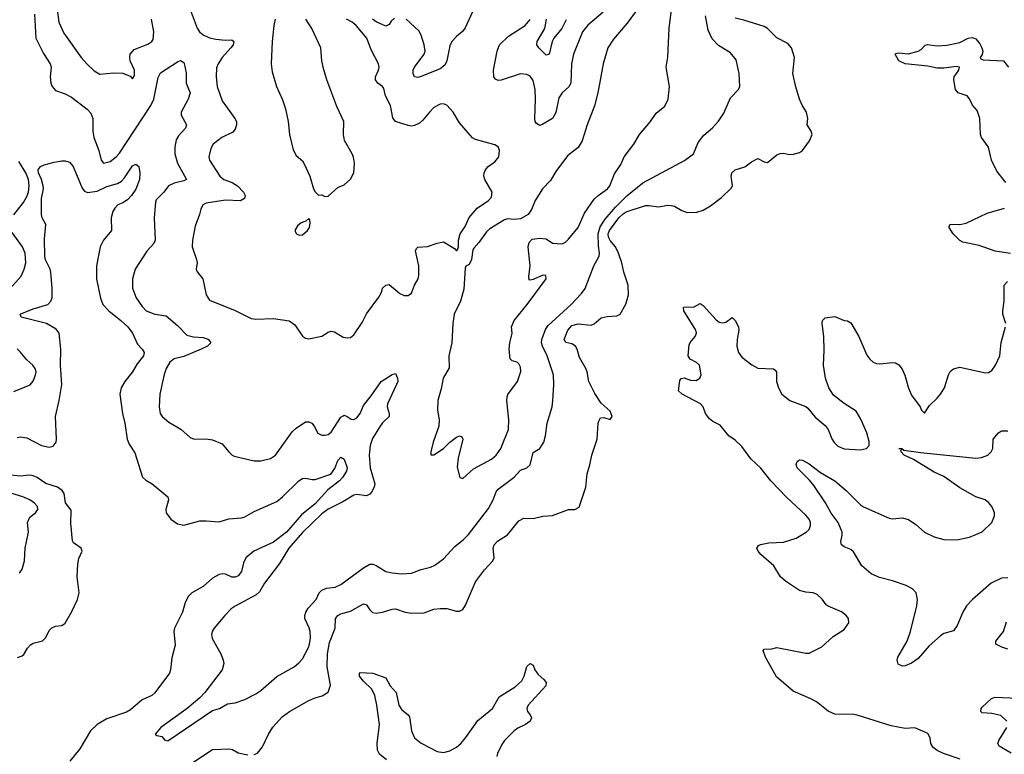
# Model space of a CAD drawing. Header units: inches. Extents: x 1694797 to 1849917, y 907313 to 1017959.
# Tile 396 of 656: x 1742886 to 1749028, y 980383 to 984966. Entities that reach past the tile are written whole.
import ezdxf

# ---------------------------------------------------------------- set-up
doc = ezdxf.new("R2010")
doc.units = ezdxf.units.IN
doc.header["$MEASUREMENT"] = 0
doc.layers.add('B7948', color=7, linetype='Continuous')

msp = doc.modelspace()

# ---------------------------------------------------------------- linework, layer by layer
at = {"layer": 'B7948', "color": 5}
for points, elevation in [([(1743120.6, 985030), (1743130.2, 984950), (1743162.3, 984882.3), (1743270, 984730.5), (1743304.4, 984690), (1743350, 984647), (1743386.5, 984626.5), (1743474.7, 984634.7), (1743530, 984631.8), (1743574.6, 984614.6), (1743590, 984598), (1743602, 984618), (1743603.6, 984650), (1743575.8, 984710), (1743572.5, 984730), (1743575.5, 984750), (1743600.5, 984779.5), (1743686.4, 984813.6), (1743710.5, 984829.5), (1743718, 984842), (1743723.8, 984890), (1743707.9, 984970)], 760), ([(1743950.2, 985030.2), (1743993.2, 984913.2), (1744009, 984890), (1744030, 984871.5), (1744070, 984853.2), (1744110, 984843.6), (1744170, 984838.7), (1744210, 984840.7), (1744222.8, 984830), (1744217.1, 984810), (1744203.8, 984790), (1744148.7, 984730), (1744124.9, 984690), (1744114.7, 984665.3), (1744111.3, 984608.7), (1744118, 984550), (1744150, 984459.1), (1744228.5, 984350), (1744238, 984330), (1744238.9, 984310), (1744230, 984282.7), (1744216.7, 984263.3), (1744148.2, 984230), (1744094, 984190), (1744078.2, 984161.8), (1744066.7, 984110), (1744070.3, 984090), (1744135.2, 983990), (1744160.4, 983970), (1744212.4, 983950), (1744246, 983930), (1744282.3, 983890), (1744293.4, 983870), (1744288.5, 983850), (1744263.7, 983836.3), (1744170, 983839.9), (1744050, 983821.1), (1744028.2, 983810), (1744016.2, 983783.8), (1744008.5, 983750), (1743982, 983678), (1743964.6, 983590), (1743962, 983550), (1743990.3, 983470), (1743993.7, 983450), (1743988, 983410), (1743992.7, 983392.7), (1744029.1, 983349.1), (1744049.2, 983250), (1744070, 983217), (1744230, 983152.4), (1744330, 983101.6), (1744358.4, 983098.4), (1744470, 983102), (1744566.4, 983086.4), (1744603.1, 983063.1), (1744650, 982991.3), (1744670, 982978.8), (1744690, 982976), (1744770, 982991), (1744810, 983016), (1744830, 983022.8), (1744850, 983018.8), (1744904.7, 982984.7), (1744930, 982980.4), (1744950, 982984.4), (1744970, 982999.1), (1745023.5, 983076.5), (1745050, 983130.5), (1745125.6, 983234.4), (1745145.1, 983270), (1745150, 983290.8), (1745170, 983310.8), (1745190, 983314), (1745258.5, 983258.6), (1745285.1, 983245.1), (1745310, 983246), (1745330, 983260.5), (1745349.8, 983310.2), (1745372.6, 983350), (1745376.4, 983370), (1745375.4, 983430), (1745355.5, 983524.5), (1745361.2, 983538.8), (1745370, 983546.8), (1745430, 983551.6), (1745490, 983572.2), (1745530, 983580.7), (1745598.5, 983538.5), (1745610, 983524.7), (1745618, 983530), (1745624, 983550), (1745622.9, 983590), (1745634, 983630), (1745664.2, 983675.8), (1745690, 983731.3), (1745739, 983790), (1745810, 983838), (1745830, 983858), (1745833.3, 983890), (1745787, 983970), (1745782, 983990), (1745783.7, 984010), (1745792.7, 984030), (1745809.2, 984050), (1745850, 984078.8), (1745875.1, 984110), (1745879.3, 984150), (1745872.7, 984170), (1745850, 984186), (1745730, 984219), (1745710, 984229), (1745630, 984322.7), (1745589.5, 984390), (1745550, 984432.3), (1745530, 984440.7), (1745510, 984439.6), (1745470, 984417.6), (1745441.6, 984390), (1745401.8, 984338.2), (1745379.5, 984320.5), (1745350, 984305.7), (1745330, 984302.3), (1745310, 984305.4), (1745229.8, 984329.8), (1745213.6, 984353.6), (1745199.8, 984430), (1745168.4, 984490), (1745157.4, 984537.4), (1745149.5, 984550), (1745119.6, 984570), (1745105.4, 984590), (1745105.7, 984610), (1745124.4, 984650), (1745128.3, 984670), (1745125.1, 984690), (1745078.9, 984778.9), (1745050.9, 984850), (1744985.2, 984930), (1744960.8, 984950), (1744925, 984970)], 760), ([(1745721.7, 985038.3), (1745665.4, 984914.6), (1745648.4, 984891.6), (1745610, 984861.6), (1745582, 984830), (1745570, 984802), (1745551.1, 984710), (1745537.8, 984682.2), (1745510, 984658.6), (1745390, 984610.8), (1745370, 984605.3), (1745350, 984609.7), (1745340.4, 984630), (1745341.5, 984650), (1745349.8, 984670), (1745409.8, 984750), (1745415.4, 984770), (1745409.1, 984810), (1745390, 984869.5), (1745375.8, 984895.8), (1745297.4, 984970)], 740), ([(1746750, 985046), (1746675.8, 984944.2), (1746590, 984844.4), (1746555.6, 984790), (1746525.4, 984690), (1746491.8, 984510), (1746472, 984428), (1746426.7, 984310), (1746394.3, 984210), (1746370, 984169.6), (1746303.4, 984116.6), (1746230, 984018), (1746196.7, 983963.3), (1746147.2, 983910), (1746101.8, 983838.2), (1746078, 983782), (1746058.8, 983750), (1746010, 983724.5), (1745970, 983719.3), (1745930, 983723.7), (1745910, 983718), (1745819.6, 983660.4), (1745798, 983642), (1745750, 983575.1), (1745718.3, 983541.7), (1745712.4, 983530), (1745704.9, 983470), (1745690, 983438), (1745670, 983428), (1745664.9, 983415.1), (1745655.8, 983284.2), (1745636, 983210), (1745596.5, 983130), (1745587.6, 983070), (1745581.3, 982950), (1745564.2, 982870), (1745564.8, 982795.2), (1745528.7, 982730), (1745516.2, 982663.8), (1745494.9, 982590), (1745493, 982530), (1745503, 982470), (1745501.3, 982430), (1745466.3, 982330), (1745450.8, 982270), (1745451.6, 982251.6), (1745470, 982250.8), (1745529.3, 982290), (1745569.7, 982330.3), (1745610, 982360.7), (1745630, 982370.8), (1745644.7, 982364.7), (1745650.5, 982350), (1745621.6, 982230), (1745615.2, 982175.2), (1745631.1, 982111.1), (1745650, 982104.7), (1745716.3, 982163.7), (1745830, 982225), (1745859.3, 982250), (1745888.2, 982291.8), (1745934.3, 982410), (1745938, 982470), (1745923.9, 982590), (1745926.1, 982613.9), (1745931.2, 982628.8), (1745991.5, 982710), (1746011.4, 982771.4), (1746010, 982798), (1745999.6, 982819.6), (1745990, 982829.2), (1745957.2, 982837.2), (1745946.6, 982850), (1745940.4, 982910), (1745943.7, 982950), (1745957.8, 983010), (1745954.1, 983050), (1745969.9, 983090), (1746051.6, 983190), (1746169.5, 983350), (1746169.2, 983369.2), (1746150, 983373.3), (1746090, 983345.7), (1746070, 983340.7), (1746063.5, 983343.5), (1746061.7, 983361.7), (1746071.1, 983430), (1746058, 983550), (1746064.5, 983575.5), (1746083.7, 983596.3), (1746130, 983604), (1746170, 983598.8), (1746210, 983571), (1746267.9, 983567.9), (1746290, 983578), (1746310, 983595.8), (1746369.8, 983670), (1746410, 983758), (1746470, 983845.5), (1746494.5, 983870), (1746553.5, 983910), (1746566.9, 983930), (1746596.4, 984003.6), (1746636.8, 984063.2), (1746656.8, 984110), (1746716.4, 984190), (1746752.8, 984250), (1746822, 984330), (1746856.8, 984383.2), (1746910, 984426.8), (1746931.8, 984470), (1746939, 984550), (1746919.6, 984670), (1746928.6, 984731.4), (1746936.8, 984910), (1746952.2, 985030)], 760), ([(1746526.2, 985013.8), (1746430, 984932), (1746397.8, 984890), (1746341.1, 984750), (1746329.3, 984690), (1746323.5, 984570), (1746312, 984548), (1746269.6, 984510.4), (1746250, 984477.7), (1746230, 984387.6), (1746210, 984349.8), (1746150, 984314), (1746130, 984306.8), (1746110, 984318.3), (1746102.5, 984330), (1746099, 984350), (1746103.8, 984470), (1746100.8, 984530), (1746090, 984587.3), (1746070, 984612.9), (1746050, 984624.8), (1746010, 984627.2), (1745890, 984588.5), (1745870, 984586.9), (1745853.9, 984593.9), (1745843, 984610), (1745841.7, 984650), (1745864.5, 984770), (1745878.4, 984810), (1745936.2, 984863.8), (1746039.1, 984930), (1746070, 984967.2)], 740), ([(1742979.6, 984999.6), (1742988.2, 984850), (1743034, 984754), (1743076.3, 984690), (1743082.7, 984670), (1743076.3, 984610), (1743081.1, 984570), (1743090, 984548.7), (1743110, 984524.4), (1743170, 984503.6), (1743210, 984482.3), (1743307, 984407), (1743330, 984383), (1743343.6, 984350), (1743343.5, 984270), (1743349.4, 984230), (1743380.2, 984150), (1743395.6, 984090), (1743410, 984070.4), (1743450, 984082.2), (1743487.8, 984110), (1743510, 984132.8), (1743704.4, 984430), (1743723.6, 984470), (1743750, 984605.5), (1743764.9, 984635.1), (1743870, 984703.1), (1743890, 984710.4), (1743910, 984699.1), (1743912.8, 984692.8), (1743924.8, 984635.2), (1743924.7, 984570), (1743950.2, 984510), (1743937.3, 984470), (1743893.1, 984390), (1743894.6, 984370), (1743926, 984310), (1743921.7, 984290), (1743878, 984242), (1743863.2, 984216.8), (1743854.5, 984170), (1743853.2, 984130), (1743871.2, 984070), (1743926.4, 983970), (1743910, 983960.4), (1743850, 983946.4), (1743814.6, 983930), (1743786, 983890), (1743738.5, 983841.5), (1743732.8, 983827.2), (1743724.5, 983730), (1743731.6, 983590), (1743723.6, 983570), (1743678.9, 983521.1), (1743607.4, 983410), (1743590.3, 983350), (1743590.3, 983290.3), (1743613.7, 983230), (1743650, 983175.8), (1743675.8, 983150), (1743728.6, 983128.6), (1743799.2, 983119.2), (1743870, 983059), (1743930, 982998.6), (1743970, 982988), (1744030, 982983.1), (1744050, 982977.4), (1744064.9, 982970), (1744078.4, 982950), (1744058.4, 982930), (1744019.3, 982910), (1743910, 982864.3), (1743850.2, 982849.8), (1743822.6, 982830), (1743800.3, 982790), (1743787.7, 982752.3), (1743760.8, 982630), (1743756.1, 982550), (1743763.6, 982510), (1743775.3, 982490), (1743816.2, 982456.2), (1743892.1, 982412.1), (1743950, 982359.3), (1743974, 982350), (1744050, 982350.7), (1744090, 982344.9), (1744150, 982321), (1744190.8, 982270), (1744211, 982250), (1744223.9, 982243.9), (1744350, 982214.9), (1744390, 982213.4), (1744450, 982228.8), (1744482.9, 982250), (1744585.4, 982394.6), (1744610, 982418), (1744670, 982456.4), (1744690, 982457.1), (1744708.7, 982448.7), (1744723.8, 982430), (1744746.2, 982386.2), (1744770, 982374.6), (1744790, 982373.8), (1744810, 982378), (1744830, 982393.1), (1744890, 982487), (1744904.2, 982495.8), (1744910, 982498), (1744930, 982490.3), (1744953.8, 982473.8), (1744970, 982471.4), (1744990, 982481.3), (1745009.8, 982510), (1745030, 982559.5), (1745079.6, 982620.4), (1745142, 982710), (1745210, 982753.4), (1745230, 982758), (1745243, 982730), (1745244.9, 982710), (1745237.3, 982690), (1745179.7, 982570), (1745177.7, 982550), (1745190.2, 982510), (1745191, 982490), (1745149.6, 982450.4), (1745130, 982423.9), (1745086.8, 982353.2), (1745073, 982310), (1745065.5, 982250), (1745073.1, 982170), (1745102, 982070), (1745097.7, 982050), (1745081, 982019), (1745070, 982005.3), (1745050, 981995), (1744990, 982004.4), (1744970, 981999.7), (1744902.6, 981957.4), (1744810, 981912.9), (1744770, 981883), (1744650, 981767.2), (1744564.7, 981670), (1744506.2, 981573.8), (1744412.7, 981450), (1744382.7, 981397.3), (1744361.3, 981378.7), (1744230, 981308.3), (1744204.9, 981290), (1744165.3, 981250), (1744099.5, 981170), (1744087.2, 981150), (1744083.1, 981130), (1744086.4, 981106.4), (1744141.1, 981010), (1744156.5, 980970), (1744158.9, 980950), (1744150.3, 980910), (1744041.7, 980770), (1744010, 980736.3), (1743931.1, 980668.9), (1743767.3, 980550), (1743732, 980510), (1743741, 980501), (1743774, 980494), (1743791, 980471), (1743810, 980468), (1744090, 980656.5), (1744132.7, 980670), (1744182.7, 980697.3), (1744230, 980704.4), (1744290, 980724.7), (1744359.2, 980760.8), (1744390, 980780.8), (1744490, 980869.2), (1744598, 980930), (1744630, 980956), (1744650, 980979.5), (1744688.5, 981050), (1744694, 981070), (1744699.8, 981110), (1744698.3, 981150), (1744692.2, 981172.2), (1744664.2, 981230), (1744664.7, 981250), (1744671.3, 981270), (1744685.7, 981294.3), (1744734.7, 981350), (1744753.6, 981390), (1744770, 981408.2), (1744800.1, 981419.9), (1744853.4, 981426.6), (1744890, 981442.4), (1745030, 981547), (1745070, 981568.5), (1745090, 981568.5), (1745110, 981560.3), (1745170, 981524.4), (1745210, 981514.9), (1745270, 981508.9), (1745330, 981513.1), (1745390, 981536.1), (1745449.3, 981550), (1745475.9, 981564.1), (1745530, 981602.6), (1745600, 981680), (1745655.6, 981724.4), (1745685.1, 981754.9), (1745810, 981916.5), (1745839.8, 981970), (1745858.5, 982021.5), (1745870, 982038), (1745970, 982112.8), (1746010, 982155.6), (1746050, 982171.3), (1746071, 982189), (1746090, 982265.5), (1746130, 982290.4), (1746155.8, 982330), (1746167.1, 982370), (1746175.6, 982450), (1746207.4, 982550), (1746212.5, 982587.5), (1746219, 982690), (1746217, 982750), (1746175.9, 982870), (1746147.5, 982930), (1746142, 982950), (1746143.1, 982970), (1746165.8, 983034.2), (1746181.9, 983058.1), (1746325.8, 983190), (1746390, 983258.5), (1746412.5, 983290), (1746466.8, 983430), (1746501.7, 983490), (1746503.8, 983510), (1746496, 983556), (1746494, 983630), (1746506.3, 983673.7), (1746537.4, 983722.6), (1746603.2, 983796.8), (1746672.7, 983867.3), (1746772.5, 983947.5), (1747033.3, 984086.7), (1747088.5, 984130), (1747119.3, 984200.7), (1747154.6, 984245.5), (1747208, 984292), (1747246.1, 984333.9), (1747278, 984382), (1747320.6, 984479.4), (1747369.5, 984530), (1747378.4, 984550), (1747373.6, 984630), (1747355.1, 984715.1), (1747319.4, 984759.4), (1747245.4, 984805.4), (1747206.1, 984846.1), (1747181.1, 984901.1), (1747165, 984990)], 740), ([(1744350, 980382), (1744370, 980390.6), (1744401.3, 980430), (1744439.3, 980510), (1744466.4, 980553.6), (1744522.8, 980617.2), (1744569.9, 980650.1), (1744690, 980718.7), (1744730, 980735.8), (1744772.8, 980747.2), (1744810, 980770.8), (1744825.1, 980814.9), (1744804.6, 980930), (1744806.1, 981010), (1744818.4, 981081.6), (1744853.2, 981170), (1744855.5, 981230), (1744869.9, 981250.1), (1744890, 981260.2), (1744950, 981276), (1745030, 981322.6), (1745050, 981316.5), (1745070, 981284.9), (1745087.8, 981267.8), (1745110, 981263.6), (1745150, 981269.1), (1745210, 981288.9), (1745230, 981290.3), (1745291.3, 981270), (1745330, 981263.7), (1745410, 981265.7), (1745470, 981288.8), (1745510, 981293.1), (1745550, 981293.7), (1745610, 981275.5), (1745630, 981276.3), (1745650, 981287.7), (1745667, 981313), (1745730, 981459.3), (1745785.2, 981534.8), (1745836.8, 981590), (1745845.5, 981610), (1745839.6, 981670), (1745845.2, 981690), (1745867.7, 981712.3), (1745928.5, 981751.5), (1745999.7, 981840.3), (1746030, 981856.9), (1746090, 981854.3), (1746150, 981868.4), (1746210, 981872.7), (1746310, 981910.7), (1746350, 981910.7), (1746375.9, 981924.1), (1746416.9, 982050), (1746426.6, 982133.4), (1746443.6, 982190), (1746455.1, 982250), (1746489.3, 982350), (1746494, 982450), (1746498, 982462), (1746510, 982482), (1746530, 982484.7), (1746570, 982472), (1746582, 982490), (1746570, 982524), (1746513.1, 982573.1), (1746473.7, 982633.7), (1746435.4, 982710), (1746426.2, 982770), (1746418.7, 982790), (1746377.9, 982857.9), (1746363.6, 982910), (1746352.7, 982930), (1746330, 982943.9), (1746292, 982952), (1746283.5, 982970), (1746304.9, 983030), (1746330, 983057.4), (1746370, 983068.6), (1746450, 983060.7), (1746470, 983067.9), (1746514, 983106), (1746550, 983114), (1746610, 983118.3), (1746631.5, 983130), (1746668, 983192), (1746682.8, 983250), (1746680.8, 983310), (1746655, 983390), (1746642.9, 983450), (1746622.1, 983510), (1746601.9, 983550), (1746569, 983589), (1746558.5, 983610), (1746557.9, 983630), (1746565.3, 983650), (1746623.8, 983730), (1746650, 983755.1), (1746670, 983768.3), (1746790, 983806.2), (1746810, 983807.7), (1746870, 983799), (1746930, 983808.2), (1746950, 983806.7), (1746970, 983802.3), (1747015.6, 983775.6), (1747050, 983762.3), (1747110, 983765.7), (1747150, 983778.7), (1747195.8, 983804.2), (1747263.7, 983856.3), (1747324.2, 983915.8), (1747332.8, 983930), (1747324.7, 983990), (1747327.6, 984010), (1747349.3, 984030), (1747410, 984048), (1747450, 984079.5), (1747490, 984099.3), (1747530, 984078.8), (1747550, 984074.8), (1747610, 984122), (1747629.6, 984130.4), (1747650, 984132.7), (1747690, 984125.5), (1747712.1, 984127.9), (1747750, 984137.3), (1747770, 984150.8), (1747812.3, 984210), (1747829.3, 984250), (1747822.7, 984270), (1747797.2, 984310), (1747802, 984350), (1747794, 984390), (1747768.7, 984428.7), (1747750, 984469.2), (1747726.9, 984546.9), (1747709.8, 984630), (1747719.8, 984730), (1747701.4, 984790), (1747677.7, 984817.7), (1747610, 984853), (1747550.3, 984910.3), (1747530, 984923.4), (1747403.9, 984963.9), (1747350, 984976.2)], 720), ([(1744479.1, 984970), (1744470.7, 984930), (1744460.4, 984830), (1744454.9, 984690), (1744460.9, 984640.9), (1744487.3, 984550), (1744525.1, 984465.1), (1744543.7, 984410), (1744561.7, 984330), (1744570.3, 984250.3), (1744593.2, 984153.2), (1744610, 984118), (1744650, 984084.7), (1744663.4, 984063.4), (1744695.5, 983990), (1744718.8, 983910), (1744730, 983891.3), (1744750, 983872), (1744770, 983874), (1744790, 983862), (1744810, 983864.7), (1744870, 983918.8), (1744910, 983936), (1744950, 983971), (1744969.6, 984010.4), (1744974.3, 984070), (1744968.1, 984108.1), (1744959.6, 984130), (1744911.5, 984211.5), (1744906.6, 984250), (1744908.2, 984330), (1744864.9, 984424.9), (1744802.6, 984590), (1744780.6, 984660.6), (1744771.2, 984710), (1744765.6, 984790), (1744707.8, 984910), (1744671.5, 984970)], 780), ([(1745225.2, 984974.8), (1745203.7, 984956.3), (1745190, 984936.1), (1745170, 984926), (1745110, 984951.9), (1745087.5, 984970)], 740), ([(1746294, 984966), (1746267.6, 984910), (1746218.7, 984850), (1746208.3, 984830), (1746188.8, 984751.2), (1746170, 984745.6), (1746123.9, 984790), (1746111.6, 984810), (1746113.7, 984830), (1746162.5, 984910), (1746172.8, 984970)], 720), ([(1749038, 983950), (1748980.9, 984020.9), (1748948.1, 984090), (1748929.8, 984170), (1748884.8, 984230), (1748879.3, 984250), (1748875.3, 984350), (1748858.8, 984398.8), (1748830, 984432), (1748811.4, 984471.4), (1748796.3, 984490), (1748739.3, 984510), (1748723.7, 984530), (1748712.7, 984590), (1748715.1, 984610), (1748745.1, 984650), (1748748.7, 984670), (1748730, 984672.9), (1748650, 984663.1), (1748610, 984663.5), (1748550, 984676.8), (1748410, 984691.3), (1748370, 984709.6), (1748346.6, 984750), (1748350, 984756), (1748370, 984759.3), (1748430, 984752.9), (1748490, 984769), (1748510, 984779.3), (1748533.3, 984806.7), (1748548.2, 984811.8), (1748610, 984802), (1748670, 984806), (1748750, 984824), (1748802, 984850), (1748830, 984855.5), (1748850, 984847.3), (1748875.1, 984815.1), (1748887.7, 984790), (1748894, 984770), (1748890.6, 984749.4), (1748878, 984730), (1748882, 984722), (1748896, 984716), (1749022, 984710), (1749053.4, 984670)], 680), ([(1742850, 983747.6), (1742910, 983825.5), (1742930, 983862), (1742940.9, 983890), (1742945.8, 983930), (1742940.4, 983970), (1742924.3, 984010), (1742880.4, 984080.3)], 740), ([(1742870, 982359.6), (1742890, 982362.8), (1742930, 982357.1), (1743023, 982310), (1743070, 982299.6), (1743094.5, 982305.5), (1743113.1, 982330), (1743116.8, 982350), (1743109.4, 982490), (1743133.6, 982590), (1743150.3, 982690), (1743141.8, 982810), (1743142.5, 982910), (1743131.9, 983010), (1743114.5, 983034.5), (1743054.5, 983070), (1742896, 983110), (1742889, 983130), (1742970, 983163), (1743061.6, 983190), (1743081, 983210), (1743088.3, 983231.7), (1743088.8, 983290), (1743079.9, 983390), (1743075.7, 983410), (1743047.9, 983467.9), (1743042.9, 983490), (1743042.1, 983597.9), (1743048.7, 983688.7), (1743027.6, 983730), (1743022.6, 983750), (1743021.7, 983850), (1743034.5, 983910), (1743033.5, 983930), (1743022.5, 983970), (1743004.5, 984010), (1743002.2, 984030), (1743017.1, 984050), (1743039, 984061), (1743101.9, 984078.1), (1743150, 984085.2), (1743170, 984084.8), (1743196.6, 984076.6), (1743220.4, 984050), (1743275.3, 983915.3), (1743290, 983896.9), (1743310, 983887.1), (1743370, 983897.2), (1743430, 983925.5), (1743496.3, 983943.7), (1743520.9, 983959.1), (1743540.6, 983979.4), (1743590, 984055.2), (1743610, 984064.9), (1743629.2, 984049.2), (1743635.1, 984010), (1743633.5, 983970), (1743610.5, 983909.5), (1743583.7, 983870), (1743558, 983842), (1743530, 983822.6), (1743499.5, 983810), (1743479.6, 983790), (1743467.6, 983770), (1743456.5, 983730), (1743459.5, 983650), (1743409, 983590), (1743387.6, 983550), (1743365.5, 983430), (1743366, 983350), (1743390, 983228), (1743405.7, 983190), (1743442.2, 983150), (1743517.7, 983090), (1743560.2, 983050), (1743589.2, 983010), (1743621.3, 982941.3), (1743650.4, 982910), (1743662.6, 982890), (1743658.5, 982870), (1743620.2, 982819.8), (1743590, 982769.8), (1743543, 982710), (1743518.9, 982670), (1743510.2, 982630), (1743527.1, 982510), (1743541.8, 982450), (1743555.8, 982350), (1743570, 982318.4), (1743604.6, 982264.6), (1743652.3, 982112.3), (1743672.8, 982092.8), (1743712.4, 982070), (1743810.4, 981990), (1743813.7, 981970), (1743798, 981910), (1743801.1, 981890), (1743830, 981850.4), (1743870, 981822), (1743910, 981811.8), (1744010, 981839), (1744050, 981840.8), (1744130, 981834.4), (1744190, 981853.2), (1744270, 981858.6), (1744290, 981863.9), (1744350, 981898.9), (1744490, 981961.1), (1744525.6, 981990), (1744627.6, 982090), (1744650, 982103.1), (1744670, 982106.7), (1744710, 982097.1), (1744730, 982097), (1744828, 982130), (1744853.1, 982166.9), (1744870, 982217), (1744890, 982237.3), (1744910, 982224), (1744929, 982170), (1744925.5, 982150), (1744900.7, 982110), (1744881.6, 982090), (1744807.8, 982032.2), (1744730, 981946.8), (1744643.3, 981876.7), (1744550, 981769.9), (1744470, 981706.7), (1744346, 981650), (1744297.6, 981610), (1744282.5, 981577.5), (1744270, 981524.2), (1744250, 981495.9), (1744230, 981488.1), (1744210, 981489.1), (1744170, 981507.1), (1744150, 981509.7), (1744130, 981505.6), (1744090, 981481.6), (1744030.4, 981430), (1743959.3, 981390), (1743939.5, 981370), (1743919.5, 981330), (1743902.6, 981270), (1743852.3, 981170), (1743847.9, 981150), (1743855.2, 981064.8), (1743834.4, 980985.6), (1743826.9, 980910), (1743820.8, 980890), (1743730, 980766.4), (1743710, 980749.8), (1743650, 980723.5), (1743578.1, 980661.9), (1743553.6, 980646.4), (1743430, 980604.8), (1743370.3, 980570), (1743329.1, 980530), (1743261.7, 980418.3), (1743198.6, 980341.4)], 720), ([(1749066.8, 983506.8), (1748970, 983522.2), (1748870, 983557.7), (1748770, 983578.8), (1748750, 983588.7), (1748709.8, 983630), (1748683.6, 983670), (1748683.9, 983676.1), (1748690, 983690.3), (1748750, 983689.1), (1748790, 983696.9), (1748921.5, 983758.5), (1749029.8, 983790.2)], 680), ([(1742809.8, 983270.2), (1742894.7, 983365.3), (1742914, 983410), (1742923.8, 983450), (1742921.5, 983510), (1742904.2, 983550), (1742839.3, 983639.3)], 740), ([(1749036.9, 983070), (1749019.2, 983130), (1749017.7, 983150), (1749026.9, 983213.1), (1749026.3, 983310), (1749047.7, 983332.3)], 680), ([(1748752.9, 980352.9), (1748649.1, 980389.1), (1748608.2, 980408.2), (1748585, 980425), (1748569.7, 980450), (1748565.4, 980485.4), (1748550, 980512.7), (1748470, 980549.3), (1748410, 980545.1), (1748321.5, 980561.5), (1748110, 980627.6), (1748088.3, 980631.7), (1747970, 980633.2), (1747930, 980652.7), (1747857.2, 980710), (1747821.2, 980730), (1747710, 980777), (1747606.7, 980866.7), (1747538, 980990), (1747523.7, 981030), (1747530, 981038.8), (1747577.7, 981042.3), (1747610, 981050.5), (1747790, 981014), (1747810, 981014.9), (1747890, 981054), (1747961, 981119), (1748030, 981162), (1748057.2, 981202.8), (1748055.1, 981230), (1748040.9, 981250), (1748012.5, 981272.5), (1747930, 981307), (1747916.6, 981316.6), (1747891, 981351), (1747860.4, 981380.4), (1747835.3, 981390), (1747790, 981394.2), (1747750, 981404.5), (1747662.5, 981462.5), (1747632.1, 981490), (1747590, 981559.7), (1747509.7, 981630), (1747493.3, 981650), (1747485.1, 981670), (1747494.9, 981685.1), (1747507.7, 981692.3), (1747558.2, 981701.8), (1747650, 981706.3), (1747730, 981732), (1747792, 981770), (1747810, 981786), (1747819.7, 981810), (1747818, 981830), (1747809.7, 981850), (1747790, 981875.4), (1747670, 981987.4), (1747571.3, 982090), (1747510, 982167.7), (1747446.1, 982226.1), (1747390, 982303.9), (1747350, 982342.3), (1747309.7, 982370), (1747256.1, 982436.1), (1747210, 982460.3), (1747190, 982476), (1747165, 982510), (1747148.5, 982550), (1747133, 982570), (1747019.5, 982630), (1746995.6, 982650), (1747004.9, 982715.1), (1747011.9, 982728.1), (1747030, 982732.7), (1747070, 982717.1), (1747105.6, 982714.4), (1747128.7, 982730), (1747138, 982750), (1747126, 982810), (1747107.7, 982827.7), (1747067.6, 982847.6), (1747055.8, 982870), (1747062, 982938), (1747068, 982952), (1747100.5, 982990), (1747107.8, 983010), (1747104.7, 983030), (1747028.3, 983150), (1747027.5, 983172.5), (1747044.5, 983175.5), (1747090, 983172.4), (1747130, 983194.9), (1747150, 983183.8), (1747230, 983093.7), (1747250, 983079.5), (1747270, 983074), (1747290, 983078.4), (1747330, 983107.7), (1747350, 983090.5), (1747369.2, 983050), (1747372.3, 983030), (1747360.8, 982970), (1747359.8, 982930), (1747370.2, 982890), (1747390, 982860.3), (1747452.8, 982812.8), (1747490, 982791.3), (1747587.9, 982787.9), (1747599.5, 982779.5), (1747607.5, 982767.5), (1747607.1, 982710), (1747619.1, 982670), (1747639.5, 982630), (1747690.7, 982590), (1747790, 982552.7), (1747802.9, 982542.9), (1747847.3, 982487.3), (1747910, 982434.4), (1747930.2, 982410.2), (1747952, 982352), (1747967.5, 982327.5), (1747990, 982306), (1748030, 982288.9), (1748130, 982281.7), (1748168.7, 982290), (1748185.6, 982310), (1748185.7, 982334.3), (1748170, 982389.6), (1748133.5, 982473.5), (1748104.6, 982524.6), (1748030, 982571.1), (1747963.2, 982623.2), (1747934, 982670), (1747912.1, 982730), (1747900.3, 982810), (1747905.1, 982905.1), (1747902.6, 982990), (1747891.3, 983070), (1747894, 983090), (1747910, 983106), (1747970, 983114), (1748030, 983088.9), (1748050, 983086.4), (1748070, 983074), (1748120.4, 982990), (1748170, 982874), (1748190, 982847.7), (1748210, 982830.5), (1748230, 982821.6), (1748250, 982819.3), (1748330, 982828.4), (1748350, 982824.4), (1748370, 982812.7), (1748390, 982784.9), (1748407.7, 982747.7), (1748430, 982667.3), (1748450, 982624), (1748504, 982550), (1748511.3, 982530), (1748530, 982511.3), (1748561.6, 982558.4), (1748610, 982604), (1748630, 982630.7), (1748654, 982670), (1748678.9, 982750), (1748690, 982770.4), (1748710, 982788.2), (1748750, 982798.4), (1748910, 982763.8), (1748930, 982766), (1748950, 982778), (1748973.3, 982810), (1749000.5, 982870), (1749008.5, 982951.5), (1749036.2, 983050)], 680), ([(1742850, 982646), (1742951.3, 982688.7), (1742970, 982711.3), (1742986, 982750), (1742989.3, 982770), (1742982.7, 982790), (1742969.2, 982810), (1742930, 982843.7), (1742890, 982894.5), (1742870, 982911.8)], 740), ([(1749050, 981483.6), (1749010, 981481.3), (1748946.7, 981450), (1748830.4, 981350), (1748791.3, 981308.7), (1748768.9, 981270), (1748733.2, 981186.8), (1748710, 981154.3), (1748650, 981136.9), (1748630, 981122.3), (1748559.3, 981060.7), (1748490, 980980.4), (1748450, 980951.3), (1748410, 980934.5), (1748392.7, 980932.7), (1748365.1, 980945.1), (1748359.3, 980970), (1748364.5, 980990), (1748421.5, 981090), (1748443.1, 981150), (1748482.7, 981310), (1748487.4, 981350), (1748479.1, 981390), (1748455.4, 981415.4), (1748416.6, 981436.6), (1748330, 981466.2), (1748250, 981486.9), (1748198, 981510), (1748139.7, 981559.7), (1748087, 981647), (1748070, 981660.7), (1748030, 981677), (1748012.7, 981690), (1748007.6, 981710), (1748017.4, 981750), (1748016.4, 981770), (1747991.9, 981830), (1747948.5, 981888.5), (1747912.3, 981952.3), (1747839.5, 982059.5), (1747813.5, 982093.5), (1747736, 982170), (1747729.3, 982190.7), (1747735.3, 982210), (1747743.2, 982216.8), (1747750, 982221), (1747770, 982218.8), (1747810, 982196.3), (1747881.7, 982141.7), (1747970, 982090.3), (1748041.6, 982030), (1748130, 981939.5), (1748150, 981926.7), (1748310, 981855.5), (1748330, 981852.7), (1748390, 981858.7), (1748430, 981847.2), (1748476.7, 981816.7), (1748529.4, 981769.4), (1748590, 981739.7), (1748650, 981724.2), (1748730, 981721.3), (1748810, 981737.7), (1748890, 981770.3), (1748949.6, 981830), (1748966, 981870), (1748966, 981890), (1748958.9, 981910), (1748949.7, 981930), (1748930, 981954.3), (1748909.4, 981970), (1748850, 981989.8), (1748750, 982045.8), (1748650, 982115.5), (1748590, 982142.9), (1748462, 982222), (1748404.2, 982250), (1748385.1, 982270), (1748383.2, 982276.8), (1748388.4, 982288.4), (1748369.7, 982290.3), (1748389.3, 982290.7), (1748401.3, 982281.3), (1748505.9, 982265.9), (1748849.7, 982230.3), (1748886, 982234), (1748925.2, 982250), (1748946, 982270), (1748956, 982290), (1748959.3, 982350), (1748991.3, 982388.7), (1749010, 982400.5), (1749050, 982400.3)], 660), ([(1742872.2, 980987.8), (1742902.7, 980997.3), (1742913.3, 981006.7), (1742934.9, 981045.1), (1742953.3, 981066.7), (1742970, 981076.1), (1743028, 981092), (1743039.1, 981100.9), (1743050, 981112.7), (1743070, 981155.8), (1743087.3, 981172.7), (1743110, 981182.8), (1743150, 981187.9), (1743170, 981201.5), (1743209.2, 981270), (1743247.2, 981350), (1743257.5, 981390), (1743245.5, 981490), (1743248.7, 981570), (1743255.4, 981604.6), (1743276.3, 981650), (1743269.7, 981670), (1743222.5, 981702.5), (1743215.1, 981715.1), (1743205.6, 981825.6), (1743206.9, 981906.9), (1743172.5, 981952.5), (1743163.7, 982010), (1743150.6, 982030), (1743121.4, 982050), (1743050, 982073.2), (1742996.3, 982110), (1742970, 982121.3), (1742950, 982124), (1742890, 982117.9), (1742791.2, 982128.8)], 720), ([(1742886, 981514), (1742902, 981538), (1742917, 981590), (1742919.6, 981670), (1742942.4, 981770), (1742934.7, 981830), (1742950, 981862), (1742985.2, 981890), (1742999.5, 981910), (1742997, 981930), (1742979.3, 981950), (1742950, 981971.5), (1742905.2, 981990), (1742832.2, 982012.2)], 740), ([(1749050, 981038.7), (1749011.5, 981051.5), (1748975.3, 981070), (1748976, 981090), (1749023.7, 981150), (1749040.7, 981210)], 660), ([(1745174, 980350), (1745130, 980385.3), (1745118.4, 980410), (1745116.9, 980450), (1745129.9, 980570), (1745114.9, 980690), (1745101.3, 980750), (1745082.8, 980790), (1745030, 980839.8), (1745006.3, 980870), (1745005.4, 980890), (1745010, 980893.6), (1745090, 980888.7), (1745170, 980859.6), (1745196.3, 980810), (1745234.2, 980770), (1745250.9, 980690), (1745270, 980661.8), (1745310.1, 980630.1), (1745317.2, 980617.2), (1745330.1, 980530.1), (1745350, 980485.5), (1745390, 980452.8), (1745490, 980401.6), (1745530, 980395.3), (1745570, 980406), (1745610, 980427.6), (1745637.8, 980450), (1745670, 980488.1), (1745744.7, 980595.3), (1745834.9, 980670), (1745877.7, 980742.3), (1745976.6, 980803.4), (1746018.7, 980841.3), (1746033.5, 980870), (1746050, 980930.5), (1746070, 980950.2), (1746090, 980939.1), (1746099.6, 980910), (1746120.4, 980880.4), (1746156.4, 980850), (1746171.2, 980831.2), (1746168.5, 980810), (1746057.3, 980690), (1746049.1, 980670), (1746052.9, 980650), (1746070.3, 980630), (1746079.6, 980610), (1746070.3, 980590), (1746042, 980570), (1745992.7, 980547.3), (1745970.3, 980530), (1745911.4, 980470), (1745898.2, 980450), (1745867.6, 980390), (1745862, 980370)], 680), ([(1749044, 980590), (1749005.8, 980625.8), (1748950, 980637.2), (1748890, 980642.4), (1748881.6, 980650), (1748883.9, 980670), (1748890, 980677.4), (1748948.5, 980731.5), (1748970, 980740.9), (1749110, 980732.7)], 660), ([(1749070, 980391.1), (1748994.9, 980434.9), (1748988.2, 980450), (1748994.3, 980470), (1749044, 980550)], 660), ([(1743966.9, 980333.1), (1744090, 980412.6), (1744190, 980418.5), (1744213, 980413), (1744250, 980392), (1744310, 980380.5)], 720)]:
    msp.add_lwpolyline(points, dxfattribs=dict(at, elevation=elevation))
at = {"layer": 'B7948', "color": 5, "elevation": 780}
msp.add_lwpolyline([(1744690, 983726), (1744671.6, 983708.4), (1744642, 983698), (1744619.6, 983680.4), (1744605.4, 983654.6), (1744605.4, 983645.4), (1744614, 983630), (1744630, 983622), (1744650, 983624.7), (1744682, 983650), (1744693.2, 983670), (1744699, 983699), (1744696.4, 983716.4)], close=True, dxfattribs=at)

doc.saveas('drawing.dxf')
